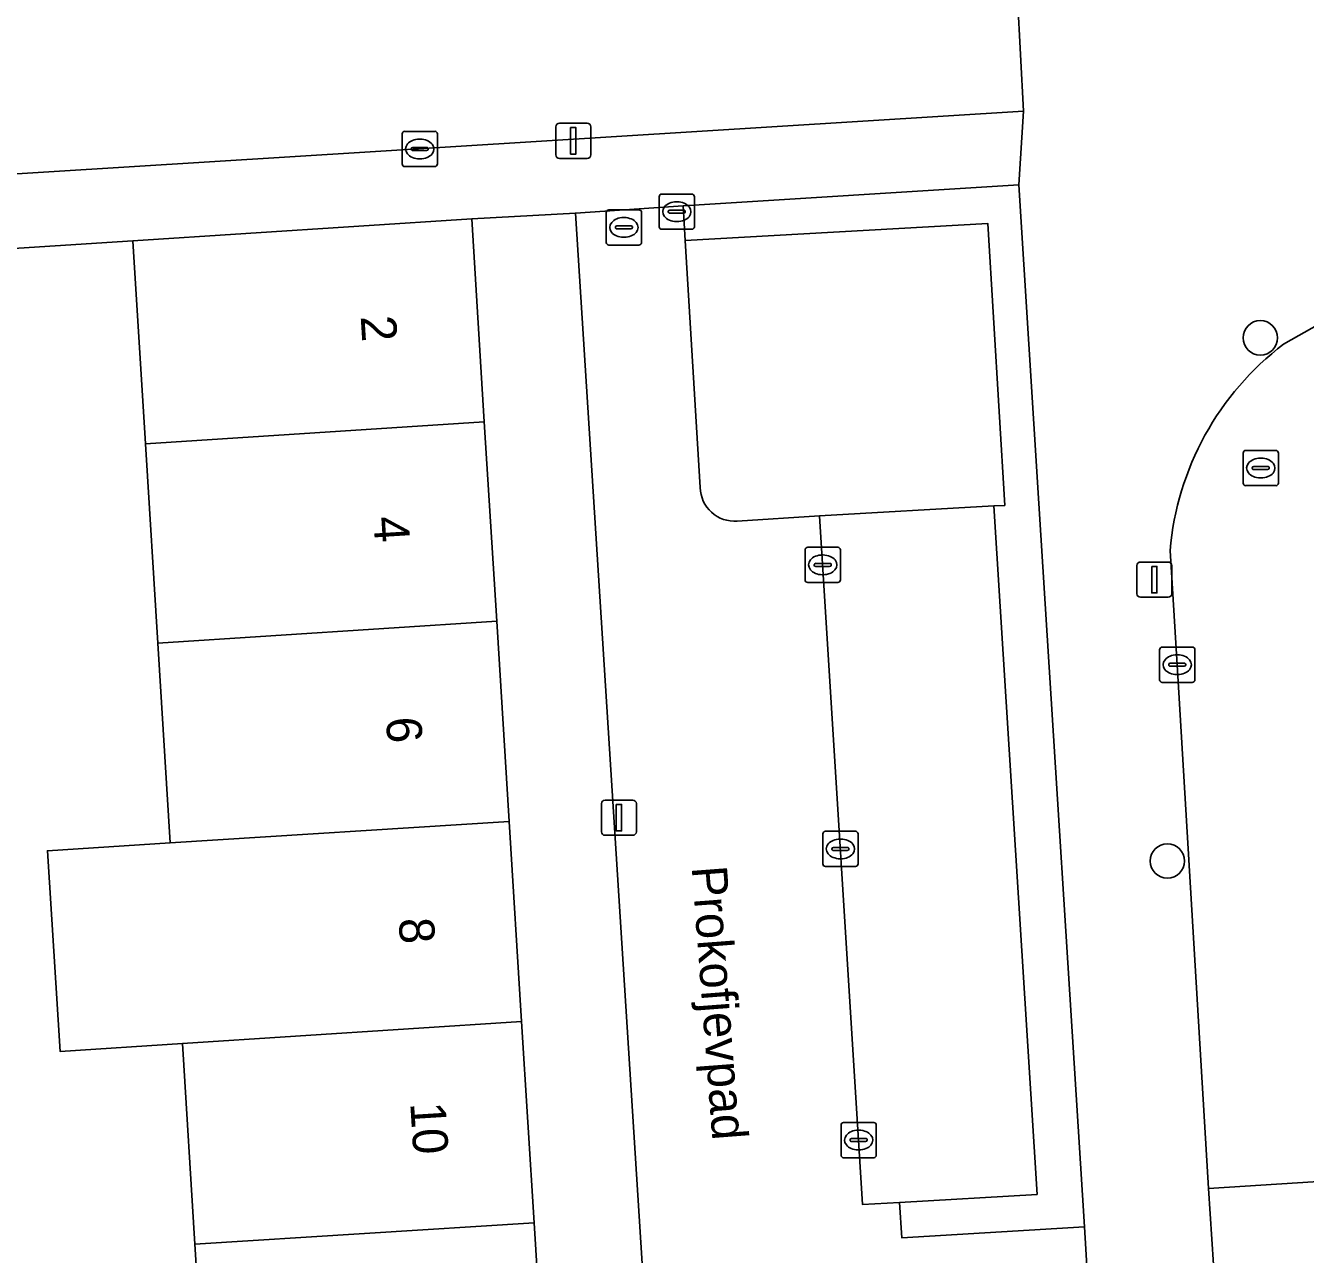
# Model space of a CAD drawing. Extents: x 159053 to 160042, y 380449 to 381423.
# Drawn here: x 159884.64 to 159920.97, y 381106.41 to 381141.29 of the extents above; entities that cross this region are included whole.
import ezdxf

# ---------------------------------------------------------------- set-up
doc = ezdxf.new("R2010")
doc.units = 0
for name, color, linetype in [('IMGEO_Boom', 7, 'Continuous'), ('IMGEO_Brandkraan', 7, 'Continuous'), ('IMGEO_Erf', 7, 'Continuous'), ('IMGEO_Groenvoorziening', 7, 'Continuous'), ('IMGEO_Haag', 7, 'Continuous'), ('IMGEO_Kolk', 7, 'Continuous'), ('IMGEO_Lichtmast', 7, 'Continuous'), ('IMGEO_Openbare_ruimte_label', 7, 'Continuous'), ('IMGEO_Pand', 7, 'Continuous'), ('IMGEO_Pand_nummerreeks', 7, 'Continuous'), ('IMGEO_Parkeervlak_open', 7, 'Continuous'), ('IMGEO_Rijbaan_lokaal_open', 7, 'Continuous'), ('IMGEO_Rioolput', 7, 'Continuous'), ('IMGEO_Voetpad_open', 7, 'Continuous')]:
    doc.layers.add(name, color=color, linetype=linetype)

msp = doc.modelspace()

# ---------------------------------------------------------------- linework, layer by layer
at = {"layer": 'IMGEO_Boom'}
for centre in [(159919.692, 381132.43), (159917.053, 381117.579)]:
    msp.add_circle(centre, 0.489, dxfattribs=at)
at = {"layer": 'IMGEO_Brandkraan'}
for p, q in [((159901.125, 381135.139), (159901.125, 381135.991)), ((159901.2, 381136.065), (159902.052, 381136.065)), ((159901.613, 381135.845), (159901.638, 381135.845)), ((159902.126, 381135.991), (159902.126, 381135.139)), ((159901.384, 381135.559), (159901.384, 381135.571)), ((159901.822, 381135.522), (159901.424, 381135.522)), ((159901.427, 381135.608), (159901.825, 381135.608)), ((159901.868, 381135.571), (159901.868, 381135.559)), ((159901.636, 381135.285), (159901.611, 381135.285)), ((159902.052, 381135.065), (159901.2, 381135.065))]:
    msp.add_line(p, q, dxfattribs=at)
for points in [[(159901.125, 381135.139), (159901.125, 381135.991)], [(159901.2, 381136.065), (159902.052, 381136.065)], [(159902.126, 381135.991), (159902.126, 381135.139)], [(159902.052, 381135.065), (159901.2, 381135.065)]]:
    msp.add_lwpolyline(points, dxfattribs=at)
for centre, radius, start, end in [((159901.202, 381135.989), 0.0765, 91.552, 178.448), ((159901.202, 381135.989), 0.0765, 91.552, 178.448), ((159902.05, 381135.989), 0.0765, 1.552, 88.448), ((159902.05, 381135.989), 0.0765, 1.552, 88.448), ((159901.424, 381135.568), 0.0403, 85.8775, 175.7526), ((159901.421, 381135.558), 0.0366, 178.938, 274.7102), ((159901.825, 381135.565), 0.043, 264.8664, 352.4533), ((159901.829, 381135.57), 0.0386, 1.7309, 96.639), ((159901.202, 381135.141), 0.0765, 181.552, 268.448), ((159901.202, 381135.141), 0.0765, 181.552, 268.448), ((159902.05, 381135.141), 0.0765, 271.552, 358.448), ((159902.05, 381135.141), 0.0765, 271.552, 358.448)]:
    msp.add_arc(centre, radius, start, end, dxfattribs=at)
for centre, major_axis, ratio, start_param, end_param in [((159901.612, 381135.565), (-0.387, 0.002), 0.722429, 4.712389, 7.853982), ((159901.637, 381135.565), (-0.39, 0.002), 0.717154, 1.570796, 4.712389)]:
    msp.add_ellipse(centre, major_axis=major_axis, ratio=ratio, start_param=start_param, end_param=end_param, dxfattribs=at)
at = {"layer": 'IMGEO_Erf'}
for points in [[(159859.44, 381162.266), (159859.115, 381161.92), (159860.513, 381138.059), (159868.86, 381138.527), (159869.027, 381136.128), (159912.967, 381138.864), (159912.716, 381143.7), (159925.071, 381144.534)], [(159889.801, 381100.996), (159889.448, 381106.698), (159889.095, 381112.4), (159885.617, 381112.176), (159885.258, 381117.872), (159888.743, 381118.091), (159888.392, 381123.766), (159888.043, 381129.418), (159887.686, 381135.184), (159875.032, 381134.37), (159875.405, 381128.707), (159875.643, 381125.089), (159872.994, 381124.925), (159873.126, 381122.779), (159873.27, 381120.448), (159869.676, 381120.221), (159870.104, 381113.306), (159873.717, 381113.527), (159873.842, 381111.409), (159873.845, 381111.364), (159876.79, 381111.543), (159876.992, 381108.175), (159870.462, 381107.757), (159870.594, 381105.459)]]:
    msp.add_lwpolyline(points, dxfattribs=at)
msp.add_lwpolyline([(159900.246, 381135.973), (159897.305, 381135.804), (159897.662, 381130.05), (159898.014, 381124.388), (159898.367, 381118.697), (159898.719, 381113.025), (159899.074, 381107.304), (159899.426, 381101.643), (159899.78, 381095.941), (159900.125, 381090.39), (159900.68, 381090.42), (159901.119, 381083.523), (159899.56, 381081.749), (159900.264, 381081.127), (159900.371, 381079.441), (159897.533, 381076.197), (159895.853, 381076.084), (159898.546, 381073.712), (159901.947, 381077.546), (159903.953, 381077.673), (159903.914, 381078.281)], close=True, dxfattribs=at)
at = {"layer": 'IMGEO_Groenvoorziening'}
msp.add_lwpolyline([(159913.407, 381127.726), (159912.838, 381136.769), (159903.308, 381136.174), (159903.367, 381135.192), (159911.952, 381135.677), (159912.435, 381127.674), (159912.123, 381127.657), (159913.356, 381108.115), (159909.452, 381107.881), (159909.515, 381106.88), (159914.7, 381107.19)], close=True, dxfattribs=at)
for points in [[(159911.952, 381135.677), (159903.367, 381135.192), (159903.791, 381128.181)], [(159904.843, 381127.228), (159907.18, 381127.373), (159912.123, 381127.657), (159912.435, 381127.674), (159911.952, 381135.677)]]:
    msp.add_lwpolyline(points, dxfattribs=at)
msp.add_arc((159904.765, 381128.199), 0.974, 181.0572, 274.5964, dxfattribs=at)
at = {"layer": 'IMGEO_Haag'}
msp.add_lwpolyline([(159913.407, 381127.726), (159912.838, 381136.769), (159903.308, 381136.174), (159903.367, 381135.192), (159911.952, 381135.677), (159912.435, 381127.674), (159912.123, 381127.657), (159913.356, 381108.115), (159909.452, 381107.881), (159909.515, 381106.88), (159914.7, 381107.19)], close=True, dxfattribs=at)
at = {"layer": 'IMGEO_Kolk'}
for p, q in [((159895.329, 381137.366), (159895.329, 381138.218)), ((159895.404, 381138.292), (159896.256, 381138.292)), ((159895.817, 381138.072), (159895.842, 381138.072)), ((159896.33, 381138.218), (159896.33, 381137.366)), ((159895.588, 381137.786), (159895.588, 381137.798)), ((159896.026, 381137.749), (159895.628, 381137.749)), ((159895.631, 381137.835), (159896.029, 381137.835)), ((159896.072, 381137.798), (159896.072, 381137.786)), ((159895.84, 381137.512), (159895.815, 381137.512)), ((159896.256, 381137.292), (159895.404, 381137.292)), ((159906.768, 381125.56), (159906.768, 381126.412)), ((159906.843, 381126.486), (159907.695, 381126.486)), ((159907.769, 381126.412), (159907.769, 381125.56)), ((159907.256, 381126.266), (159907.281, 381126.266)), ((159907.027, 381125.98), (159907.027, 381125.992)), ((159907.465, 381125.943), (159907.067, 381125.943)), ((159907.07, 381126.029), (159907.468, 381126.029)), ((159907.279, 381125.706), (159907.254, 381125.706)), ((159907.511, 381125.992), (159907.511, 381125.98)), ((159907.695, 381125.486), (159906.843, 381125.486)), ((159916.833, 381122.725), (159916.833, 381123.577)), ((159916.908, 381123.651), (159917.76, 381123.651)), ((159917.834, 381123.577), (159917.834, 381122.725)), ((159917.092, 381123.145), (159917.092, 381123.157)), ((159917.135, 381123.194), (159917.533, 381123.194)), ((159917.321, 381123.431), (159917.346, 381123.431)), ((159917.576, 381123.157), (159917.576, 381123.145)), ((159917.53, 381123.108), (159917.132, 381123.108)), ((159917.344, 381122.871), (159917.319, 381122.871)), ((159917.76, 381122.651), (159916.908, 381122.651)), ((159907.346, 381118.422), (159908.198, 381118.422)), ((159907.271, 381117.496), (159907.271, 381118.348)), ((159907.759, 381118.202), (159907.784, 381118.202)), ((159908.272, 381118.348), (159908.272, 381117.496)), ((159907.53, 381117.916), (159907.53, 381117.928)), ((159907.968, 381117.879), (159907.57, 381117.879)), ((159907.573, 381117.965), (159907.971, 381117.965)), ((159908.014, 381117.928), (159908.014, 381117.916)), ((159908.198, 381117.422), (159907.346, 381117.422)), ((159907.782, 381117.642), (159907.757, 381117.642)), ((159907.788, 381109.231), (159907.788, 381110.083)), ((159907.863, 381110.157), (159908.715, 381110.157)), ((159908.789, 381110.083), (159908.789, 381109.231)), ((159908.09, 381109.7), (159908.488, 381109.7)), ((159908.276, 381109.937), (159908.301, 381109.937)), ((159908.047, 381109.651), (159908.047, 381109.663)), ((159908.485, 381109.614), (159908.087, 381109.614)), ((159908.299, 381109.377), (159908.274, 381109.377)), ((159908.531, 381109.663), (159908.531, 381109.651)), ((159908.715, 381109.157), (159907.863, 381109.157))]:
    msp.add_line(p, q, dxfattribs=at)
for points in [[(159895.329, 381137.366), (159895.329, 381138.218)], [(159895.404, 381138.292), (159896.256, 381138.292)], [(159896.33, 381138.218), (159896.33, 381137.366)], [(159896.256, 381137.292), (159895.404, 381137.292)], [(159906.768, 381125.56), (159906.768, 381126.412)], [(159906.843, 381126.486), (159907.695, 381126.486)], [(159907.769, 381126.412), (159907.769, 381125.56)], [(159907.695, 381125.486), (159906.843, 381125.486)], [(159916.833, 381122.725), (159916.833, 381123.577)], [(159916.908, 381123.651), (159917.76, 381123.651)], [(159917.834, 381123.577), (159917.834, 381122.725)], [(159917.76, 381122.651), (159916.908, 381122.651)], [(159907.346, 381118.422), (159908.198, 381118.422)], [(159907.271, 381117.496), (159907.271, 381118.348)], [(159908.272, 381118.348), (159908.272, 381117.496)], [(159908.198, 381117.422), (159907.346, 381117.422)], [(159907.788, 381109.231), (159907.788, 381110.083)], [(159907.863, 381110.157), (159908.715, 381110.157)], [(159908.789, 381110.083), (159908.789, 381109.231)], [(159908.715, 381109.157), (159907.863, 381109.157)]]:
    msp.add_lwpolyline(points, dxfattribs=at)
for centre, radius, start, end in [((159895.406, 381138.216), 0.0765, 91.552, 178.448), ((159895.406, 381138.216), 0.0765, 91.552, 178.448), ((159896.254, 381138.216), 0.0765, 1.552, 88.448), ((159896.254, 381138.216), 0.0765, 1.552, 88.448), ((159895.628, 381137.795), 0.0403, 85.8775, 175.7526), ((159895.625, 381137.785), 0.0366, 178.938, 274.7102), ((159896.029, 381137.792), 0.043, 264.8664, 352.4533), ((159896.033, 381137.797), 0.0386, 1.7309, 96.639), ((159895.406, 381137.368), 0.0765, 181.552, 268.448), ((159895.406, 381137.368), 0.0765, 181.552, 268.448), ((159896.254, 381137.368), 0.0765, 271.552, 358.448), ((159896.254, 381137.368), 0.0765, 271.552, 358.448), ((159906.845, 381126.41), 0.0765, 91.552, 178.448), ((159906.845, 381126.41), 0.0765, 91.552, 178.448), ((159907.693, 381126.41), 0.0765, 1.552, 88.448), ((159907.693, 381126.41), 0.0765, 1.552, 88.448), ((159907.067, 381125.989), 0.0403, 85.8775, 175.7526), ((159907.064, 381125.979), 0.0366, 178.938, 274.7102), ((159907.468, 381125.986), 0.043, 264.8664, 352.4533), ((159907.472, 381125.991), 0.0386, 1.7309, 96.639), ((159906.845, 381125.562), 0.0765, 181.552, 268.448), ((159906.845, 381125.562), 0.0765, 181.552, 268.448), ((159907.693, 381125.562), 0.0765, 271.552, 358.448), ((159907.693, 381125.562), 0.0765, 271.552, 358.448), ((159916.91, 381123.575), 0.0765, 91.552, 178.448), ((159916.91, 381123.575), 0.0765, 91.552, 178.448), ((159917.758, 381123.575), 0.0765, 1.552, 88.448), ((159917.758, 381123.575), 0.0765, 1.552, 88.448), ((159917.132, 381123.154), 0.0403, 85.8775, 175.7526), ((159917.129, 381123.144), 0.0366, 178.938, 274.7102), ((159917.533, 381123.151), 0.043, 264.8664, 352.4533), ((159917.537, 381123.156), 0.0386, 1.7309, 96.639), ((159916.91, 381122.727), 0.0765, 181.552, 268.448), ((159916.91, 381122.727), 0.0765, 181.552, 268.448), ((159917.758, 381122.727), 0.0765, 271.552, 358.448), ((159917.758, 381122.727), 0.0765, 271.552, 358.448), ((159907.348, 381118.346), 0.0765, 91.552, 178.448), ((159907.348, 381118.346), 0.0765, 91.552, 178.448), ((159908.196, 381118.346), 0.0765, 1.552, 88.448), ((159908.196, 381118.346), 0.0765, 1.552, 88.448), ((159907.57, 381117.925), 0.0403, 85.8775, 175.7526), ((159907.567, 381117.915), 0.0366, 178.938, 274.7102), ((159907.971, 381117.922), 0.043, 264.8664, 352.4533), ((159907.975, 381117.927), 0.0386, 1.7309, 96.639), ((159907.348, 381117.498), 0.0765, 181.552, 268.448), ((159907.348, 381117.498), 0.0765, 181.552, 268.448), ((159908.196, 381117.498), 0.0765, 271.552, 358.448), ((159908.196, 381117.498), 0.0765, 271.552, 358.448), ((159907.865, 381110.081), 0.0765, 91.552, 178.448), ((159907.865, 381110.081), 0.0765, 91.552, 178.448), ((159908.713, 381110.081), 0.0765, 1.552, 88.448), ((159908.713, 381110.081), 0.0765, 1.552, 88.448), ((159908.087, 381109.66), 0.0403, 85.8775, 175.7526), ((159908.492, 381109.662), 0.0386, 1.7309, 96.639), ((159908.084, 381109.65), 0.0366, 178.938, 274.7102), ((159908.488, 381109.657), 0.043, 264.8664, 352.4533), ((159907.865, 381109.233), 0.0765, 181.552, 268.448), ((159907.865, 381109.233), 0.0765, 181.552, 268.448), ((159908.713, 381109.233), 0.0765, 271.552, 358.448), ((159908.713, 381109.233), 0.0765, 271.552, 358.448)]:
    msp.add_arc(centre, radius, start, end, dxfattribs=at)
for centre, major_axis, ratio, start_param, end_param in [((159895.816, 381137.792), (-0.387, 0.002), 0.722429, 4.712389, 7.853982), ((159895.841, 381137.792), (-0.39, 0.002), 0.717154, 1.570796, 4.712389), ((159907.255, 381125.986), (-0.387, 0.002), 0.722429, 4.712389, 7.853982), ((159907.28, 381125.986), (-0.39, 0.002), 0.717154, 1.570796, 4.712389), ((159917.32, 381123.151), (-0.387, 0.002), 0.722429, 4.712389, 7.853982), ((159917.345, 381123.151), (-0.39, 0.002), 0.717154, 1.570796, 4.712389), ((159907.758, 381117.922), (-0.387, 0.002), 0.722429, 4.712389, 7.853982), ((159907.783, 381117.922), (-0.39, 0.002), 0.717154, 1.570796, 4.712389), ((159908.275, 381109.657), (-0.387, 0.002), 0.722429, 4.712389, 7.853982), ((159908.3, 381109.657), (-0.39, 0.002), 0.717154, 1.570796, 4.712389)]:
    msp.add_ellipse(centre, major_axis=major_axis, ratio=ratio, start_param=start_param, end_param=end_param, dxfattribs=at)
at = {"layer": 'IMGEO_Lichtmast'}
for p, q in [((159899.693, 381137.623), (159899.693, 381138.423)), ((159899.693, 381138.423), (159899.693, 381137.623)), ((159899.793, 381138.523), (159900.583, 381138.523)), ((159900.583, 381138.523), (159899.793, 381138.523)), ((159900.683, 381138.423), (159900.683, 381137.623)), ((159900.683, 381137.623), (159900.683, 381138.423)), ((159900.583, 381137.523), (159899.793, 381137.523)), ((159899.793, 381137.523), (159900.583, 381137.523)), ((159916.287, 381126.066), (159917.077, 381126.066)), ((159917.077, 381126.066), (159916.287, 381126.066)), ((159916.187, 381125.166), (159916.187, 381125.966)), ((159916.187, 381125.966), (159916.187, 381125.166)), ((159917.177, 381125.966), (159917.177, 381125.166)), ((159917.177, 381125.166), (159917.177, 381125.966)), ((159917.077, 381125.066), (159916.287, 381125.066)), ((159916.287, 381125.066), (159917.077, 381125.066)), ((159900.988, 381118.409), (159900.988, 381119.209)), ((159900.988, 381119.209), (159900.988, 381118.409)), ((159901.088, 381119.309), (159901.878, 381119.309)), ((159901.878, 381119.309), (159901.088, 381119.309)), ((159901.978, 381119.209), (159901.978, 381118.409)), ((159901.978, 381118.409), (159901.978, 381119.209)), ((159901.878, 381118.309), (159901.088, 381118.309)), ((159901.088, 381118.309), (159901.878, 381118.309))]:
    msp.add_line(p, q, dxfattribs=at)
for points in [[(159900.113, 381138.398), (159900.263, 381138.398), (159900.263, 381137.648), (159900.113, 381137.648), (159900.113, 381138.398)], [(159916.607, 381125.941), (159916.757, 381125.941), (159916.757, 381125.191), (159916.607, 381125.191), (159916.607, 381125.941)], [(159901.408, 381119.184), (159901.558, 381119.184), (159901.558, 381118.434), (159901.408, 381118.434), (159901.408, 381119.184)]]:
    msp.add_lwpolyline(points, dxfattribs=at)
for centre, start, end in [((159899.793, 381138.423), 90, 180), ((159899.793, 381138.423), 90, 180), ((159900.583, 381138.423), 0, 90), ((159900.583, 381138.423), 360, 90), ((159899.793, 381137.623), 180, 270), ((159899.793, 381137.623), 180, 270), ((159900.583, 381137.623), 270, 0), ((159900.583, 381137.623), 270, 0), ((159916.287, 381125.966), 90, 180), ((159916.287, 381125.966), 90, 180), ((159917.077, 381125.966), 0, 90), ((159917.077, 381125.966), 360, 90), ((159916.287, 381125.166), 180, 270), ((159916.287, 381125.166), 180, 270), ((159917.077, 381125.166), 270, 0), ((159917.077, 381125.166), 270, 0), ((159901.088, 381119.209), 90, 180), ((159901.088, 381119.209), 90, 180), ((159901.878, 381119.209), 0, 90), ((159901.878, 381119.209), 360, 90), ((159901.088, 381118.409), 180, 270), ((159901.088, 381118.409), 180, 270), ((159901.878, 381118.409), 270, 0), ((159901.878, 381118.409), 270, 0)]:
    msp.add_arc(centre, 0.1, start, end, dxfattribs=at)
at = {"layer": 'IMGEO_Pand'}
for points in [[(159888.043, 381129.418), (159897.662, 381130.05), (159897.305, 381135.804), (159887.686, 381135.184)], [(159888.043, 381129.418), (159888.392, 381123.766), (159898.014, 381124.388), (159897.662, 381130.05)], [(159888.743, 381118.091), (159898.367, 381118.697), (159898.014, 381124.388), (159888.392, 381123.766)], [(159898.367, 381118.697), (159888.743, 381118.091), (159885.258, 381117.872), (159885.617, 381112.176), (159889.095, 381112.4), (159898.719, 381113.025)], [(159898.719, 381113.025), (159889.095, 381112.4), (159889.448, 381106.698), (159899.074, 381107.304)], [(159899.426, 381101.643), (159899.074, 381107.304), (159889.448, 381106.698), (159889.801, 381100.996)]]:
    msp.add_lwpolyline(points, close=True, dxfattribs=at)
at = {"layer": 'IMGEO_Parkeervlak_open'}
msp.add_lwpolyline([(159909.452, 381107.881), (159913.356, 381108.115), (159912.123, 381127.657), (159907.18, 381127.373), (159908.401, 381107.824)], close=True, dxfattribs=at)
at = {"layer": 'IMGEO_Rijbaan_lokaal_open'}
for points in [[(159931.897, 381138.773), (159920.354, 381132.251)], [(159917.13, 381126.395), (159917.335, 381123.151), (159918.225, 381108.286), (159923.722, 381108.634), (159923.613, 381110.436), (159922.867, 381122.471)]]:
    msp.add_lwpolyline(points, dxfattribs=at)
msp.add_lwpolyline([(159923.722, 381108.634), (159918.225, 381108.286), (159918.644, 381101.808), (159924.154, 381102.15)], close=True, dxfattribs=at)
msp.add_arc((159925.334, 381125.694), 8.234, 127.2146, 175.1158, dxfattribs=at)
at = {"layer": 'IMGEO_Rioolput'}
for p, q in [((159902.625, 381135.585), (159902.625, 381136.437)), ((159902.7, 381136.511), (159903.552, 381136.511)), ((159903.113, 381136.291), (159903.138, 381136.291)), ((159903.626, 381136.437), (159903.626, 381135.585)), ((159902.884, 381136.005), (159902.884, 381136.017)), ((159903.322, 381135.968), (159902.924, 381135.968)), ((159902.927, 381136.054), (159903.325, 381136.054)), ((159903.368, 381136.017), (159903.368, 381136.005)), ((159903.552, 381135.511), (159902.7, 381135.511)), ((159903.136, 381135.731), (159903.111, 381135.731)), ((159919.203, 381128.308), (159919.203, 381129.16)), ((159919.278, 381129.234), (159920.13, 381129.234)), ((159919.691, 381129.014), (159919.716, 381129.014)), ((159920.204, 381129.16), (159920.204, 381128.308)), ((159919.462, 381128.728), (159919.462, 381128.74)), ((159919.9, 381128.691), (159919.502, 381128.691)), ((159919.505, 381128.777), (159919.903, 381128.777)), ((159919.946, 381128.74), (159919.946, 381128.728)), ((159920.13, 381128.234), (159919.278, 381128.234)), ((159919.714, 381128.454), (159919.689, 381128.454))]:
    msp.add_line(p, q, dxfattribs=at)
for points in [[(159902.625, 381135.585), (159902.625, 381136.437)], [(159902.7, 381136.511), (159903.552, 381136.511)], [(159903.626, 381136.437), (159903.626, 381135.585)], [(159903.552, 381135.511), (159902.7, 381135.511)], [(159919.203, 381128.308), (159919.203, 381129.16)], [(159919.278, 381129.234), (159920.13, 381129.234)], [(159920.204, 381129.16), (159920.204, 381128.308)], [(159920.13, 381128.234), (159919.278, 381128.234)]]:
    msp.add_lwpolyline(points, dxfattribs=at)
for centre, radius, start, end in [((159902.702, 381136.435), 0.0765, 91.552, 178.448), ((159902.702, 381136.435), 0.0765, 91.552, 178.448), ((159903.55, 381136.435), 0.0765, 1.552, 88.448), ((159903.55, 381136.435), 0.0765, 1.552, 88.448), ((159902.924, 381136.014), 0.0403, 85.8775, 175.7526), ((159902.921, 381136.004), 0.0366, 178.938, 274.7102), ((159903.325, 381136.011), 0.043, 264.8664, 352.4533), ((159903.329, 381136.016), 0.0386, 1.7309, 96.639), ((159902.702, 381135.587), 0.0765, 181.552, 268.448), ((159902.702, 381135.587), 0.0765, 181.552, 268.448), ((159903.55, 381135.587), 0.0765, 271.552, 358.448), ((159903.55, 381135.587), 0.0765, 271.552, 358.448), ((159919.28, 381129.158), 0.0765, 91.552, 178.448), ((159919.28, 381129.158), 0.0765, 91.552, 178.448), ((159920.128, 381129.158), 0.0765, 1.552, 88.448), ((159920.128, 381129.158), 0.0765, 1.552, 88.448), ((159919.502, 381128.737), 0.0403, 85.8775, 175.7526), ((159919.499, 381128.727), 0.0366, 178.938, 274.7102), ((159919.903, 381128.734), 0.043, 264.8664, 352.4533), ((159919.907, 381128.739), 0.0386, 1.7309, 96.639), ((159919.28, 381128.31), 0.0765, 181.552, 268.448), ((159919.28, 381128.31), 0.0765, 181.552, 268.448), ((159920.128, 381128.31), 0.0765, 271.552, 358.448), ((159920.128, 381128.31), 0.0765, 271.552, 358.448)]:
    msp.add_arc(centre, radius, start, end, dxfattribs=at)
for centre, major_axis, ratio, start_param, end_param in [((159903.112, 381136.011), (-0.387, 0.002), 0.722429, 4.712389, 7.853982), ((159903.137, 381136.011), (-0.39, 0.002), 0.717154, 1.570796, 4.712389), ((159919.69, 381128.734), (-0.387, 0.002), 0.722429, 4.712389, 7.853982), ((159919.715, 381128.734), (-0.39, 0.002), 0.717154, 1.570796, 4.712389)]:
    msp.add_ellipse(centre, major_axis=major_axis, ratio=ratio, start_param=start_param, end_param=end_param, dxfattribs=at)
at = {"layer": 'IMGEO_Voetpad_open'}
for points in [[(159925.071, 381144.534), (159912.716, 381143.7), (159912.967, 381138.864), (159912.838, 381136.769), (159913.407, 381127.726), (159914.7, 381107.19), (159914.976, 381102.594), (159916.457, 381079.091), (159920.062, 381079.331), (159918.644, 381101.808), (159918.225, 381108.286), (159917.335, 381123.151), (159917.13, 381126.395)], [(159920.354, 381132.251), (159931.897, 381138.773)], [(159903.791, 381128.181), (159903.367, 381135.192), (159903.308, 381136.174), (159900.246, 381135.973), (159903.914, 381078.281), (159910.238, 381078.691), (159908.836, 381101.254), (159909.893, 381101.302), (159909.812, 381102.308), (159914.976, 381102.594), (159914.7, 381107.19), (159909.515, 381106.88), (159909.452, 381107.881), (159908.401, 381107.824), (159907.18, 381127.373)], [(159907.18, 381127.373), (159904.843, 381127.228)]]:
    msp.add_lwpolyline(points, dxfattribs=at)
msp.add_lwpolyline([(159903.308, 381136.174), (159912.838, 381136.769), (159912.967, 381138.864), (159869.027, 381136.128), (159868.894, 381133.962), (159875.032, 381134.37), (159887.686, 381135.184), (159897.305, 381135.804), (159900.246, 381135.973)], close=True, dxfattribs=at)
for centre, radius, start, end in [((159925.334, 381125.694), 8.234, 127.2146, 175.1158), ((159904.765, 381128.199), 0.974, 181.0572, 274.5964)]:
    msp.add_arc(centre, radius, start, end, dxfattribs=at)

# ---------------------------------------------------------------- texts
at = {"layer": 'IMGEO_Openbare_ruimte_label'}
msp.add_text('Prokofjevpad', height=1, rotation=274.3592, dxfattribs=at).set_placement((159903.547, 381117.408))
at = {"layer": 'IMGEO_Pand_nummerreeks'}
for s, rotation, p in [('2', 273.6051, (159894.151, 381133.037)), ('4', 273.6051, (159894.51, 381127.339)), ('6', 273.6051, (159894.869, 381121.643)), ('8', 273.6037, (159895.228, 381115.942)), ('10', 273.6051, (159895.558, 381110.707))]:
    msp.add_text(s, height=1, rotation=rotation, dxfattribs=at).set_placement(p)

doc.saveas('drawing.dxf')
